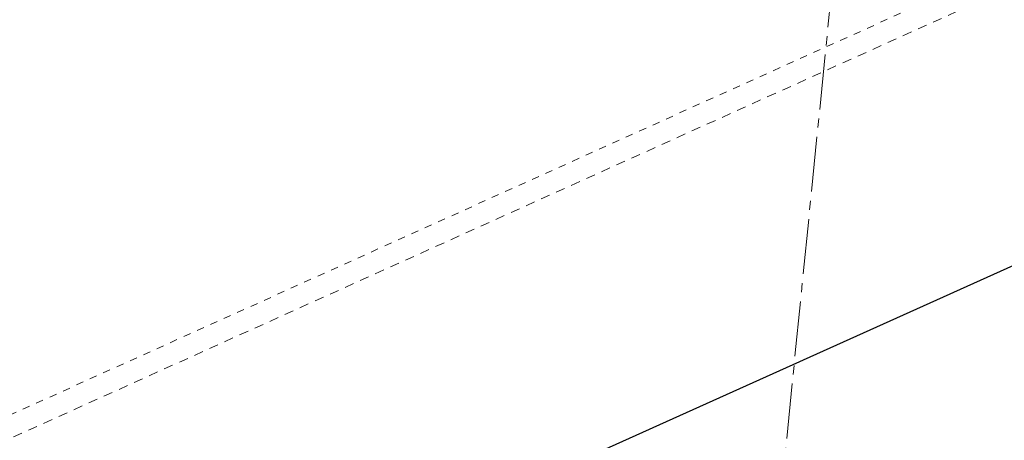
# Model space of a CAD drawing. Extents: x 1620708 to 2082925, y 607056 to 634194.
# Tile 174 of 656: x 1620931.77 to 1620945.17, y 607306.31 to 607312.03. Entities that reach past the tile are written whole.
import ezdxf

# ---------------------------------------------------------------- set-up
doc = ezdxf.new("R2010")
doc.units = 0
doc.header["$MEASUREMENT"] = 0
for name, pattern in [('bexisting', [0.125, 0.0625, -0.0625]), ('bhiddenpr', [0.1875, 0.125, -0.0625]), ('CENTER2', [1.125, 0.75, -0.125, 0.125, -0.125])]:
    doc.linetypes.add(name, pattern=pattern)
for name, color, linetype, lineweight in [('BR_P_Gen_Approach_Slab', 30, 'Continuous', 30), ('BR_P_Gen_Approach_Slab_Hidden', 30, 'bhiddenpr', 13), ('BR_X_Gen_Approach_Slab', 6, 'bexisting', 13), ('GE_X_Alignment', 1, 'CENTER2', 0)]:
    doc.layers.add(name, color=color, linetype=linetype, lineweight=lineweight)

msp = doc.modelspace()

# ---------------------------------------------------------------- linework, layer by layer
at = {"layer": 'BR_P_Gen_Approach_Slab'}
msp.add_line((1620967.571, 607318.741), (1620917.045, 607295.955), dxfattribs=at)
at = {"layer": 'BR_P_Gen_Approach_Slab_Hidden', "flags": 128}
msp.add_lwpolyline([(1620916.646, 607291.975), (1620917.444, 607299.935), (1620967.97, 607322.721), (1620967.172, 607314.76)], close=True, dxfattribs=at)
at = {"layer": 'BR_X_Gen_Approach_Slab', "flags": 128}
msp.add_lwpolyline([(1620925.29, 607318.045), (1620923.794, 607303.119), (1620961.688, 607320.209), (1620963.184, 607335.134)], close=True, dxfattribs=at)
at = {"layer": 'GE_X_Alignment'}
msp.add_line((1620919.758, 607082.46), (1620969.644, 607579.965), dxfattribs=at)

doc.saveas('drawing.dxf')
